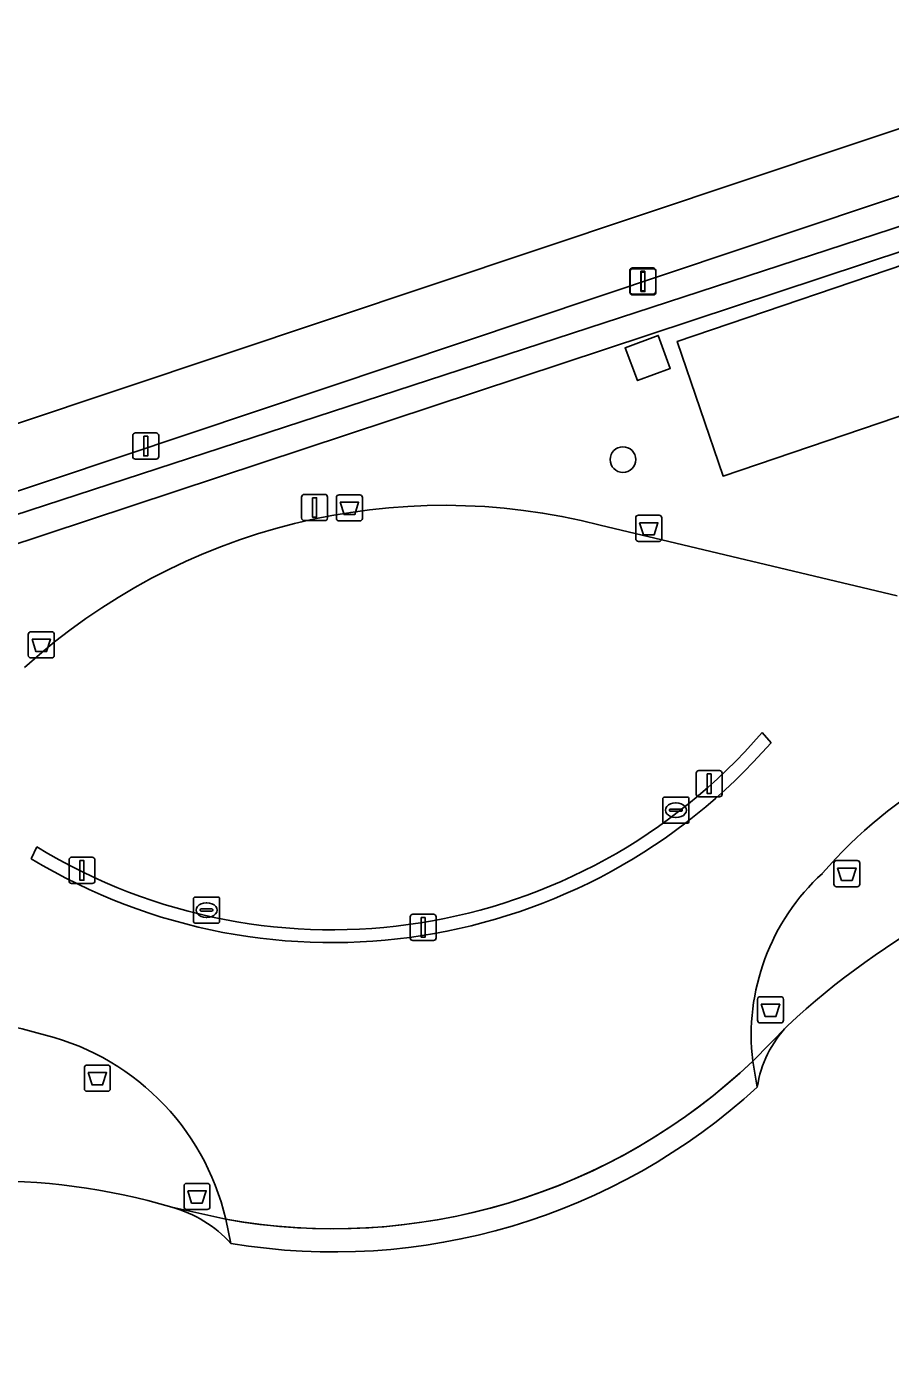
# Model space of a CAD drawing. Extents: x 158086 to 159499, y 382904 to 383981.
# Drawn here: x 159281.1 to 159314.1, y 383177.8 to 383228.4 of the extents above; entities that cross this region are included whole.
import ezdxf

# ---------------------------------------------------------------- set-up
doc = ezdxf.new("R2010")
doc.units = 0
for name, color, linetype in [('IMGEO_Afvalbak', 7, 'Continuous'), ('IMGEO_Boom', 7, 'Continuous'), ('IMGEO_Groenvoorziening', 7, 'Continuous'), ('IMGEO_Haag', 7, 'Continuous'), ('IMGEO_Hek', 7, 'Continuous'), ('IMGEO_Kolk', 7, 'Continuous'), ('IMGEO_Lichtmast', 7, 'Continuous'), ('IMGEO_Pand', 7, 'Continuous'), ('IMGEO_Pand_overbouw', 7, 'Continuous'), ('IMGEO_Rijbaan_lokaal_gesloten', 7, 'Continuous'), ('IMGEO_Terreindeel_halfverhard', 7, 'Continuous'), ('IMGEO_Terreindeel_open', 7, 'Continuous'), ('IMGEO_Voetpad_open', 7, 'Continuous')]:
    doc.layers.add(name, color=color, linetype=linetype)

msp = doc.modelspace()

# ---------------------------------------------------------------- linework, layer by layer
at = {"layer": 'IMGEO_Afvalbak'}
for p, q in [((159292.975, 383209.589), (159292.975, 383210.389)), ((159292.975, 383210.389), (159292.975, 383209.589)), ((159293.075, 383210.489), (159293.865, 383210.489)), ((159293.865, 383210.489), (159293.075, 383210.489)), ((159293.965, 383210.389), (159293.965, 383209.589)), ((159293.965, 383209.589), (159293.965, 383210.389)), ((159293.865, 383209.489), (159293.075, 383209.489)), ((159293.075, 383209.489), (159293.865, 383209.489)), ((159304.409, 383208.811), (159304.409, 383209.611)), ((159304.409, 383209.611), (159304.409, 383208.811)), ((159304.509, 383209.711), (159305.299, 383209.711)), ((159305.299, 383209.711), (159304.509, 383209.711)), ((159305.399, 383209.611), (159305.399, 383208.811)), ((159305.399, 383208.811), (159305.399, 383209.611)), ((159305.299, 383208.711), (159304.509, 383208.711)), ((159304.509, 383208.711), (159305.299, 383208.711)), ((159281.306, 383205.259), (159282.096, 383205.259)), ((159282.096, 383205.259), (159281.306, 383205.259)), ((159281.206, 383204.359), (159281.206, 383205.159)), ((159281.206, 383205.159), (159281.206, 383204.359)), ((159282.196, 383205.159), (159282.196, 383204.359)), ((159282.196, 383204.359), (159282.196, 383205.159)), ((159282.096, 383204.259), (159281.306, 383204.259)), ((159281.306, 383204.259), (159282.096, 383204.259)), ((159311.976, 383195.622), (159311.976, 383196.422)), ((159311.976, 383196.422), (159311.976, 383195.622)), ((159312.076, 383196.522), (159312.866, 383196.522)), ((159312.866, 383196.522), (159312.076, 383196.522)), ((159312.966, 383196.422), (159312.966, 383195.622)), ((159312.966, 383195.622), (159312.966, 383196.422)), ((159312.866, 383195.522), (159312.076, 383195.522)), ((159312.076, 383195.522), (159312.866, 383195.522)), ((159309.061, 383190.422), (159309.061, 383191.222)), ((159309.061, 383191.222), (159309.061, 383190.422)), ((159309.161, 383191.322), (159309.951, 383191.322)), ((159309.951, 383191.322), (159309.161, 383191.322)), ((159310.051, 383191.222), (159310.051, 383190.422)), ((159310.051, 383190.422), (159310.051, 383191.222)), ((159309.951, 383190.322), (159309.161, 383190.322)), ((159309.161, 383190.322), (159309.951, 383190.322)), ((159283.347, 383187.811), (159283.347, 383188.611)), ((159283.347, 383188.611), (159283.347, 383187.811)), ((159283.447, 383188.711), (159284.237, 383188.711)), ((159284.237, 383188.711), (159283.447, 383188.711)), ((159284.337, 383188.611), (159284.337, 383187.811)), ((159284.337, 383187.811), (159284.337, 383188.611)), ((159284.237, 383187.711), (159283.447, 383187.711)), ((159283.447, 383187.711), (159284.237, 383187.711)), ((159287.153, 383183.296), (159287.153, 383184.096)), ((159287.153, 383184.096), (159287.153, 383183.296)), ((159287.253, 383184.196), (159288.043, 383184.196)), ((159288.043, 383184.196), (159287.253, 383184.196)), ((159288.143, 383184.096), (159288.143, 383183.296)), ((159288.143, 383183.296), (159288.143, 383184.096)), ((159288.043, 383183.196), (159287.253, 383183.196)), ((159287.253, 383183.196), (159288.043, 383183.196))]:
    msp.add_line(p, q, dxfattribs=at)
for points in [[(159293.118, 383210.203), (159293.822, 383210.203), (159293.673, 383209.733), (159293.267, 383209.733), (159293.118, 383210.203)], [(159304.552, 383209.425), (159305.256, 383209.425), (159305.107, 383208.955), (159304.701, 383208.955), (159304.552, 383209.425)], [(159281.349, 383204.973), (159282.053, 383204.973), (159281.904, 383204.503), (159281.498, 383204.503), (159281.349, 383204.973)], [(159312.119, 383196.236), (159312.823, 383196.236), (159312.674, 383195.766), (159312.268, 383195.766), (159312.119, 383196.236)], [(159309.204, 383191.036), (159309.908, 383191.036), (159309.759, 383190.566), (159309.353, 383190.566), (159309.204, 383191.036)], [(159283.49, 383188.425), (159284.194, 383188.425), (159284.045, 383187.955), (159283.639, 383187.955), (159283.49, 383188.425)], [(159287.296, 383183.91), (159288, 383183.91), (159287.851, 383183.44), (159287.445, 383183.44), (159287.296, 383183.91)]]:
    msp.add_lwpolyline(points, dxfattribs=at)
for centre, start, end in [((159293.075, 383210.389), 90, 180), ((159293.075, 383210.389), 90, 180), ((159293.865, 383210.389), 0, 90), ((159293.865, 383210.389), 360, 90), ((159293.075, 383209.589), 180, 270), ((159293.075, 383209.589), 180, 270), ((159293.865, 383209.589), 270, 0), ((159293.865, 383209.589), 270, 0), ((159304.509, 383209.611), 90, 180), ((159304.509, 383209.611), 90, 180), ((159305.299, 383209.611), 0, 90), ((159305.299, 383209.611), 360, 90), ((159304.509, 383208.811), 180, 270), ((159304.509, 383208.811), 180, 270), ((159305.299, 383208.811), 270, 0), ((159305.299, 383208.811), 270, 0), ((159281.306, 383205.159), 90, 180), ((159281.306, 383205.159), 90, 180), ((159282.096, 383205.159), 0, 90), ((159282.096, 383205.159), 360, 90), ((159281.306, 383204.359), 180, 270), ((159281.306, 383204.359), 180, 270), ((159282.096, 383204.359), 270, 0), ((159282.096, 383204.359), 270, 0), ((159312.076, 383196.422), 90, 180), ((159312.076, 383196.422), 90, 180), ((159312.866, 383196.422), 0, 90), ((159312.866, 383196.422), 360, 90), ((159312.076, 383195.622), 180, 270), ((159312.076, 383195.622), 180, 270), ((159312.866, 383195.622), 270, 0), ((159312.866, 383195.622), 270, 0), ((159309.161, 383191.222), 90, 180), ((159309.161, 383191.222), 90, 180), ((159309.951, 383191.222), 0, 90), ((159309.951, 383191.222), 360, 90), ((159309.161, 383190.422), 180, 270), ((159309.161, 383190.422), 180, 270), ((159309.951, 383190.422), 270, 0), ((159309.951, 383190.422), 270, 0), ((159283.447, 383188.611), 90, 180), ((159283.447, 383188.611), 90, 180), ((159284.237, 383188.611), 0, 90), ((159284.237, 383188.611), 360, 90), ((159283.447, 383187.811), 180, 270), ((159283.447, 383187.811), 180, 270), ((159284.237, 383187.811), 270, 0), ((159284.237, 383187.811), 270, 0), ((159287.253, 383184.096), 90, 180), ((159287.253, 383184.096), 90, 180), ((159288.043, 383184.096), 0, 90), ((159288.043, 383184.096), 360, 90), ((159287.253, 383183.296), 180, 270), ((159287.253, 383183.296), 180, 270), ((159288.043, 383183.296), 270, 0), ((159288.043, 383183.296), 270, 0)]:
    msp.add_arc(centre, 0.1, start, end, dxfattribs=at)
at = {"layer": 'IMGEO_Boom'}
msp.add_circle((159303.919, 383211.833), 0.489, dxfattribs=at)
at = {"layer": 'IMGEO_Groenvoorziening'}
for points in [[(159266.829, 383204.703), (159268.432, 383205.71), (159322.708, 383223.416), (159322.405, 383224.184), (159321.382, 383223.84), (159321.285, 383224.179), (159266.422, 383205.813)], [(159305.725, 383215.315), (159304.476, 383214.849), (159304.002, 383216.106), (159305.265, 383216.574)]]:
    msp.add_lwpolyline(points, close=True, dxfattribs=at)
for points in [[(159318.726, 383218.744), (159318.984, 383219.706), (159325.121, 383221.737), (159324.654, 383223.123), (159260.472, 383201.907), (159259.763, 383201.672), (159240.87, 383195.427), (159245.463, 383181.002), (159253.953, 383177.812)], [(159320.032, 383206.435), (159320.406, 383206.502), (159317.673, 383214.58), (159307.745, 383211.203), (159305.996, 383216.348), (159316.03, 383219.76), (159316.493, 383218.422)], [(159303.049, 383209.334), (159314.399, 383206.634)], [(159308.876, 383188.862), (159310.204, 383190.214)], [(159310.204, 383190.214), (159308.876, 383188.862), (159309.05, 383187.873)], [(159286.691, 383183.28), (159288.748, 383182.826)], [(159288.94, 383181.902), (159288.748, 383182.826), (159286.691, 383183.28)]]:
    msp.add_lwpolyline(points, dxfattribs=at)
for centre, radius, start, end in [((159297.099, 383186.228), 23.859, 75.5595, 132.2234), ((159325.239, 383184.182), 18.117, 100.5166, 139.1392), ((159330.737, 383168.142), 30.146, 103.9182, 132.9315), ((159317.211, 383189.849), 8.393, 132.5333, 186.7543), ((159276.495, 383172.893), 17.772, 73.5484, 132.3399), ((159313.302, 383187.232), 4.3, 136.091, 171.4269), ((159279.503, 383180.66), 9.496, 13.1873, 77.6842), ((159279.852, 383160.464), 23.819, 73.3145, 109.989), ((159285.458, 383178.743), 4.702, 42.2142, 74.7928)]:
    msp.add_arc(centre, radius, start, end, dxfattribs=at)
at = {"layer": 'IMGEO_Haag'}
msp.add_lwpolyline([(159266.829, 383204.703), (159268.432, 383205.71), (159322.708, 383223.416), (159322.405, 383224.184), (159321.382, 383223.84), (159321.285, 383224.179), (159266.422, 383205.813)], close=True, dxfattribs=at)
at = {"layer": 'IMGEO_Hek'}
msp.add_lwpolyline([(159324.654, 383223.123), (159260.472, 383201.907)], dxfattribs=at)
at = {"layer": 'IMGEO_Kolk'}
for p, q in [((159305.44, 383198.02), (159305.44, 383198.872)), ((159305.515, 383198.946), (159306.367, 383198.946)), ((159305.928, 383198.726), (159305.953, 383198.726)), ((159306.441, 383198.872), (159306.441, 383198.02)), ((159305.699, 383198.44), (159305.699, 383198.452)), ((159306.137, 383198.403), (159305.739, 383198.403)), ((159305.742, 383198.489), (159306.14, 383198.489)), ((159305.951, 383198.166), (159305.926, 383198.166)), ((159306.183, 383198.452), (159306.183, 383198.44)), ((159306.367, 383197.946), (159305.515, 383197.946)), ((159287.587, 383195.13), (159288.439, 383195.13)), ((159287.512, 383194.204), (159287.512, 383195.056)), ((159287.771, 383194.624), (159287.771, 383194.636)), ((159288.209, 383194.587), (159287.811, 383194.587)), ((159287.814, 383194.673), (159288.212, 383194.673)), ((159288, 383194.91), (159288.025, 383194.91)), ((159288.255, 383194.636), (159288.255, 383194.624)), ((159288.513, 383195.056), (159288.513, 383194.204)), ((159288.439, 383194.13), (159287.587, 383194.13)), ((159288.023, 383194.35), (159287.998, 383194.35))]:
    msp.add_line(p, q, dxfattribs=at)
for points in [[(159305.44, 383198.02), (159305.44, 383198.872)], [(159305.515, 383198.946), (159306.367, 383198.946)], [(159306.441, 383198.872), (159306.441, 383198.02)], [(159306.367, 383197.946), (159305.515, 383197.946)], [(159287.587, 383195.13), (159288.439, 383195.13)], [(159287.512, 383194.204), (159287.512, 383195.056)], [(159288.513, 383195.056), (159288.513, 383194.204)], [(159288.439, 383194.13), (159287.587, 383194.13)]]:
    msp.add_lwpolyline(points, dxfattribs=at)
for centre, radius, start, end in [((159305.517, 383198.87), 0.0765, 91.552, 178.448), ((159305.517, 383198.87), 0.0765, 91.552, 178.448), ((159306.365, 383198.87), 0.0765, 1.552, 88.448), ((159306.365, 383198.87), 0.0765, 1.552, 88.448), ((159305.739, 383198.449), 0.0403, 85.8775, 175.7526), ((159305.736, 383198.439), 0.0366, 178.938, 274.7102), ((159306.14, 383198.446), 0.043, 264.8664, 352.4533), ((159306.144, 383198.451), 0.0386, 1.7309, 96.639), ((159305.517, 383198.022), 0.0765, 181.552, 268.448), ((159305.517, 383198.022), 0.0765, 181.552, 268.448), ((159306.365, 383198.022), 0.0765, 271.552, 358.448), ((159306.365, 383198.022), 0.0765, 271.552, 358.448), ((159287.589, 383195.054), 0.0765, 91.552, 178.448), ((159287.589, 383195.054), 0.0765, 91.552, 178.448), ((159288.437, 383195.054), 0.0765, 1.552, 88.448), ((159288.437, 383195.054), 0.0765, 1.552, 88.448), ((159287.811, 383194.633), 0.0403, 85.8775, 175.7526), ((159287.808, 383194.623), 0.0366, 178.938, 274.7102), ((159288.212, 383194.63), 0.043, 264.8664, 352.4533), ((159288.216, 383194.635), 0.0386, 1.7309, 96.639), ((159287.589, 383194.206), 0.0765, 181.552, 268.448), ((159287.589, 383194.206), 0.0765, 181.552, 268.448), ((159288.437, 383194.206), 0.0765, 271.552, 358.448), ((159288.437, 383194.206), 0.0765, 271.552, 358.448)]:
    msp.add_arc(centre, radius, start, end, dxfattribs=at)
for centre, major_axis, ratio, start_param, end_param in [((159305.927, 383198.446), (-0.387, 0.002), 0.722429, 4.712389, 7.853982), ((159305.952, 383198.446), (-0.39, 0.002), 0.717154, 1.570796, 4.712389), ((159287.999, 383194.63), (-0.387, 0.002), 0.722429, 4.712389, 7.853982), ((159288.024, 383194.63), (-0.39, 0.002), 0.717154, 1.570796, 4.712389)]:
    msp.add_ellipse(centre, major_axis=major_axis, ratio=ratio, start_param=start_param, end_param=end_param, dxfattribs=at)
at = {"layer": 'IMGEO_Lichtmast'}
for p, q in [((159304.18, 383218.251), (159304.18, 383219.051)), ((159304.18, 383219.051), (159304.18, 383218.251)), ((159304.19, 383218.222), (159304.19, 383219.022)), ((159304.19, 383219.022), (159304.19, 383218.222)), ((159304.28, 383219.151), (159305.07, 383219.151)), ((159305.07, 383219.151), (159304.28, 383219.151)), ((159304.29, 383219.122), (159305.08, 383219.122)), ((159305.08, 383219.122), (159304.29, 383219.122)), ((159305.17, 383219.051), (159305.17, 383218.251)), ((159305.17, 383218.251), (159305.17, 383219.051)), ((159305.18, 383219.022), (159305.18, 383218.222)), ((159305.18, 383218.222), (159305.18, 383219.022)), ((159305.07, 383218.151), (159304.28, 383218.151)), ((159304.28, 383218.151), (159305.07, 383218.151)), ((159305.08, 383218.122), (159304.29, 383218.122)), ((159304.29, 383218.122), (159305.08, 383218.122)), ((159285.296, 383212.852), (159286.086, 383212.852)), ((159286.086, 383212.852), (159285.296, 383212.852)), ((159285.196, 383211.952), (159285.196, 383212.752)), ((159285.196, 383212.752), (159285.196, 383211.952)), ((159286.186, 383212.752), (159286.186, 383211.952)), ((159286.186, 383211.952), (159286.186, 383212.752)), ((159286.086, 383211.852), (159285.296, 383211.852)), ((159285.296, 383211.852), (159286.086, 383211.852)), ((159291.644, 383209.604), (159291.644, 383210.404)), ((159291.644, 383210.404), (159291.644, 383209.604)), ((159291.744, 383210.504), (159292.534, 383210.504)), ((159292.534, 383210.504), (159291.744, 383210.504)), ((159292.634, 383210.404), (159292.634, 383209.604)), ((159292.634, 383209.604), (159292.634, 383210.404)), ((159292.534, 383209.504), (159291.744, 383209.504)), ((159291.744, 383209.504), (159292.534, 383209.504)), ((159306.718, 383199.056), (159306.718, 383199.856)), ((159306.718, 383199.856), (159306.718, 383199.056)), ((159306.818, 383199.956), (159307.608, 383199.956)), ((159307.608, 383199.956), (159306.818, 383199.956)), ((159307.708, 383199.856), (159307.708, 383199.056)), ((159307.708, 383199.056), (159307.708, 383199.856)), ((159307.608, 383198.956), (159306.818, 383198.956)), ((159306.818, 383198.956), (159307.608, 383198.956)), ((159282.86, 383196.647), (159283.65, 383196.647)), ((159283.65, 383196.647), (159282.86, 383196.647)), ((159282.76, 383195.747), (159282.76, 383196.547)), ((159282.76, 383196.547), (159282.76, 383195.747)), ((159283.75, 383196.547), (159283.75, 383195.747)), ((159283.75, 383195.747), (159283.75, 383196.547)), ((159283.65, 383195.647), (159282.86, 383195.647)), ((159282.86, 383195.647), (159283.65, 383195.647)), ((159295.793, 383193.571), (159295.793, 383194.371)), ((159295.793, 383194.371), (159295.793, 383193.571)), ((159295.893, 383194.471), (159296.683, 383194.471)), ((159296.683, 383194.471), (159295.893, 383194.471)), ((159296.783, 383194.371), (159296.783, 383193.571)), ((159296.783, 383193.571), (159296.783, 383194.371)), ((159296.683, 383193.471), (159295.893, 383193.471)), ((159295.893, 383193.471), (159296.683, 383193.471))]:
    msp.add_line(p, q, dxfattribs=at)
for points in [[(159304.6, 383219.026), (159304.75, 383219.026), (159304.75, 383218.276), (159304.6, 383218.276), (159304.6, 383219.026)], [(159304.61, 383218.997), (159304.76, 383218.997), (159304.76, 383218.247), (159304.61, 383218.247), (159304.61, 383218.997)], [(159285.616, 383212.727), (159285.766, 383212.727), (159285.766, 383211.977), (159285.616, 383211.977), (159285.616, 383212.727)], [(159292.064, 383210.379), (159292.214, 383210.379), (159292.214, 383209.629), (159292.064, 383209.629), (159292.064, 383210.379)], [(159307.138, 383199.831), (159307.288, 383199.831), (159307.288, 383199.081), (159307.138, 383199.081), (159307.138, 383199.831)], [(159283.18, 383196.522), (159283.33, 383196.522), (159283.33, 383195.772), (159283.18, 383195.772), (159283.18, 383196.522)], [(159296.213, 383194.346), (159296.363, 383194.346), (159296.363, 383193.596), (159296.213, 383193.596), (159296.213, 383194.346)]]:
    msp.add_lwpolyline(points, dxfattribs=at)
for centre, start, end in [((159304.28, 383219.051), 90, 180), ((159304.28, 383219.051), 90, 180), ((159304.29, 383219.022), 90, 180), ((159304.29, 383219.022), 90, 180), ((159305.07, 383219.051), 0, 90), ((159305.07, 383219.051), 360, 90), ((159305.08, 383219.022), 0, 90), ((159305.08, 383219.022), 360, 90), ((159304.28, 383218.251), 180, 270), ((159304.28, 383218.251), 180, 270), ((159304.29, 383218.222), 180, 270), ((159304.29, 383218.222), 180, 270), ((159305.07, 383218.251), 270, 0), ((159305.07, 383218.251), 270, 0), ((159305.08, 383218.222), 270, 0), ((159305.08, 383218.222), 270, 0), ((159285.296, 383212.752), 90, 180), ((159285.296, 383212.752), 90, 180), ((159286.086, 383212.752), 0, 90), ((159286.086, 383212.752), 360, 90), ((159285.296, 383211.952), 180, 270), ((159285.296, 383211.952), 180, 270), ((159286.086, 383211.952), 270, 0), ((159286.086, 383211.952), 270, 0), ((159291.744, 383210.404), 90, 180), ((159291.744, 383210.404), 90, 180), ((159292.534, 383210.404), 0, 90), ((159292.534, 383210.404), 360, 90), ((159291.744, 383209.604), 180, 270), ((159291.744, 383209.604), 180, 270), ((159292.534, 383209.604), 270, 0), ((159292.534, 383209.604), 270, 0), ((159306.818, 383199.856), 90, 180), ((159306.818, 383199.856), 90, 180), ((159307.608, 383199.856), 0, 90), ((159307.608, 383199.856), 360, 90), ((159306.818, 383199.056), 180, 270), ((159306.818, 383199.056), 180, 270), ((159307.608, 383199.056), 270, 0), ((159307.608, 383199.056), 270, 0), ((159282.86, 383196.547), 90, 180), ((159282.86, 383196.547), 90, 180), ((159283.65, 383196.547), 0, 90), ((159283.65, 383196.547), 360, 90), ((159282.86, 383195.747), 180, 270), ((159282.86, 383195.747), 180, 270), ((159283.65, 383195.747), 270, 0), ((159283.65, 383195.747), 270, 0), ((159295.893, 383194.371), 90, 180), ((159295.893, 383194.371), 90, 180), ((159296.683, 383194.371), 0, 90), ((159296.683, 383194.371), 360, 90), ((159295.893, 383193.571), 180, 270), ((159295.893, 383193.571), 180, 270), ((159296.683, 383193.571), 270, 0), ((159296.683, 383193.571), 270, 0)]:
    msp.add_arc(centre, 0.1, start, end, dxfattribs=at)
at = {"layer": 'IMGEO_Pand'}
for centre, radius, start, end in [((159330.737, 383168.142), 30.146, 103.9182, 132.9315), ((159313.302, 383187.232), 4.3, 136.091, 171.4269), ((159292.883, 383205.473), 23.898, 260.5038, 312.5703), ((159279.852, 383160.464), 23.819, 73.3145, 109.989), ((159285.458, 383178.743), 4.702, 42.2142, 74.7928)]:
    msp.add_arc(centre, radius, start, end, dxfattribs=at)
at = {"layer": 'IMGEO_Pand_overbouw'}
msp.add_lwpolyline([(159310.204, 383190.214), (159308.876, 383188.862), (159308.392, 383188.414), (159307.893, 383187.978), (159307.378, 383187.554), (159306.848, 383187.143), (159306.304, 383186.745), (159305.745, 383186.362), (159305.174, 383185.993), (159304.589, 383185.639), (159303.992, 383185.302), (159303.384, 383184.982), (159302.764, 383184.679), (159302.135, 383184.393), (159301.496, 383184.127), (159300.849, 383183.879), (159300.194, 383183.65), (159299.533, 383183.441), (159298.865, 383183.251), (159298.192, 383183.082), (159297.515, 383182.933), (159296.835, 383182.804), (159296.153, 383182.696), (159295.469, 383182.608), (159294.784, 383182.541), (159294.101, 383182.494), (159293.418, 383182.468), (159292.738, 383182.461), (159292.06, 383182.474), (159291.387, 383182.507), (159290.718, 383182.559), (159290.055, 383182.63), (159289.398, 383182.719), (159288.748, 383182.826), (159286.691, 383183.28)], dxfattribs=at)
for centre, radius, start, end in [((159313.302, 383187.232), 4.3, 136.091, 171.4269), ((159292.883, 383205.473), 23.898, 260.5038, 312.5703), ((159285.458, 383178.743), 4.702, 42.2142, 74.7928)]:
    msp.add_arc(centre, radius, start, end, dxfattribs=at)
at = {"layer": 'IMGEO_Rijbaan_lokaal_gesloten'}
for points in [[(159314.399, 383206.634), (159303.049, 383209.334)], [(159309.231, 383201.413), (159309.576, 383201.022)], [(159281.318, 383196.592), (159281.526, 383197.047)], [(159309.05, 383187.873), (159308.876, 383188.862)], [(159288.748, 383182.826), (159288.94, 383181.902)]]:
    msp.add_lwpolyline(points, dxfattribs=at)
for centre, radius, start, end in [((159297.099, 383186.228), 23.859, 75.5595, 132.2234), ((159325.239, 383184.182), 18.117, 100.5166, 139.1392), ((159292.806, 383215.556), 21.675, 238.6408, 319.2702), ((159292.813, 383215.609), 22.221, 238.8486, 318.9709), ((159317.211, 383189.849), 8.393, 132.5333, 186.7543), ((159276.495, 383172.893), 17.772, 73.5484, 132.3399), ((159279.503, 383180.66), 9.496, 13.1873, 77.6842), ((159292.853, 383205.716), 23.255, 259.8335, 313.5525), ((159292.853, 383205.716), 23.255, 259.8335, 313.5525), ((159292.883, 383205.473), 23.898, 260.5038, 312.5703)]:
    msp.add_arc(centre, radius, start, end, dxfattribs=at)
at = {"layer": 'IMGEO_Terreindeel_halfverhard'}
msp.add_lwpolyline([(159268.754, 383209.191), (159320.511, 383226.489), (159308.784, 383261.478), (159308.694, 383261.448), (159256.869, 383244.073), (159259.57, 383236.279), (159259.861, 383236.378), (159262.891, 383227.459), (159263.695, 383225.092), (159266.688, 383216.282), (159266.396, 383216.183)], close=True, dxfattribs=at)
at = {"layer": 'IMGEO_Terreindeel_open'}
for points in [[(159316.493, 383218.422), (159316.03, 383219.76), (159305.996, 383216.348), (159307.745, 383211.203), (159317.673, 383214.58), (159317.807, 383214.625), (159317.315, 383216.048)], [(159305.265, 383216.574), (159304.002, 383216.106), (159304.476, 383214.849), (159305.725, 383215.315)]]:
    msp.add_lwpolyline(points, close=True, dxfattribs=at)
at = {"layer": 'IMGEO_Voetpad_open'}
for points in [[(159266.974, 383204.306), (159266.829, 383204.703), (159266.422, 383205.813), (159321.285, 383224.179), (159320.511, 383226.489), (159268.754, 383209.191), (159266.396, 383216.183), (159264.473, 383215.529), (159264.724, 383214.79), (159264.534, 383214.725), (159263.493, 383214.371), (159265.41, 383208.738), (159265.22, 383208.673), (159258.962, 383206.447), (159260.425, 383202.047)], [(159324.654, 383223.123), (159324.106, 383224.752), (159322.405, 383224.184), (159322.708, 383223.416), (159268.432, 383205.71), (159266.829, 383204.703), (159266.974, 383204.306), (159260.425, 383202.047), (159260.472, 383201.907)]]:
    msp.add_lwpolyline(points, close=True, dxfattribs=at)
for points in [[(159309.576, 383201.022), (159309.231, 383201.413)], [(159281.526, 383197.047), (159281.318, 383196.592)]]:
    msp.add_lwpolyline(points, dxfattribs=at)
for centre, radius, start, end in [((159292.806, 383215.556), 21.675, 238.6408, 319.2702), ((159292.813, 383215.609), 22.221, 238.8486, 318.9709)]:
    msp.add_arc(centre, radius, start, end, dxfattribs=at)

doc.saveas('drawing.dxf')
